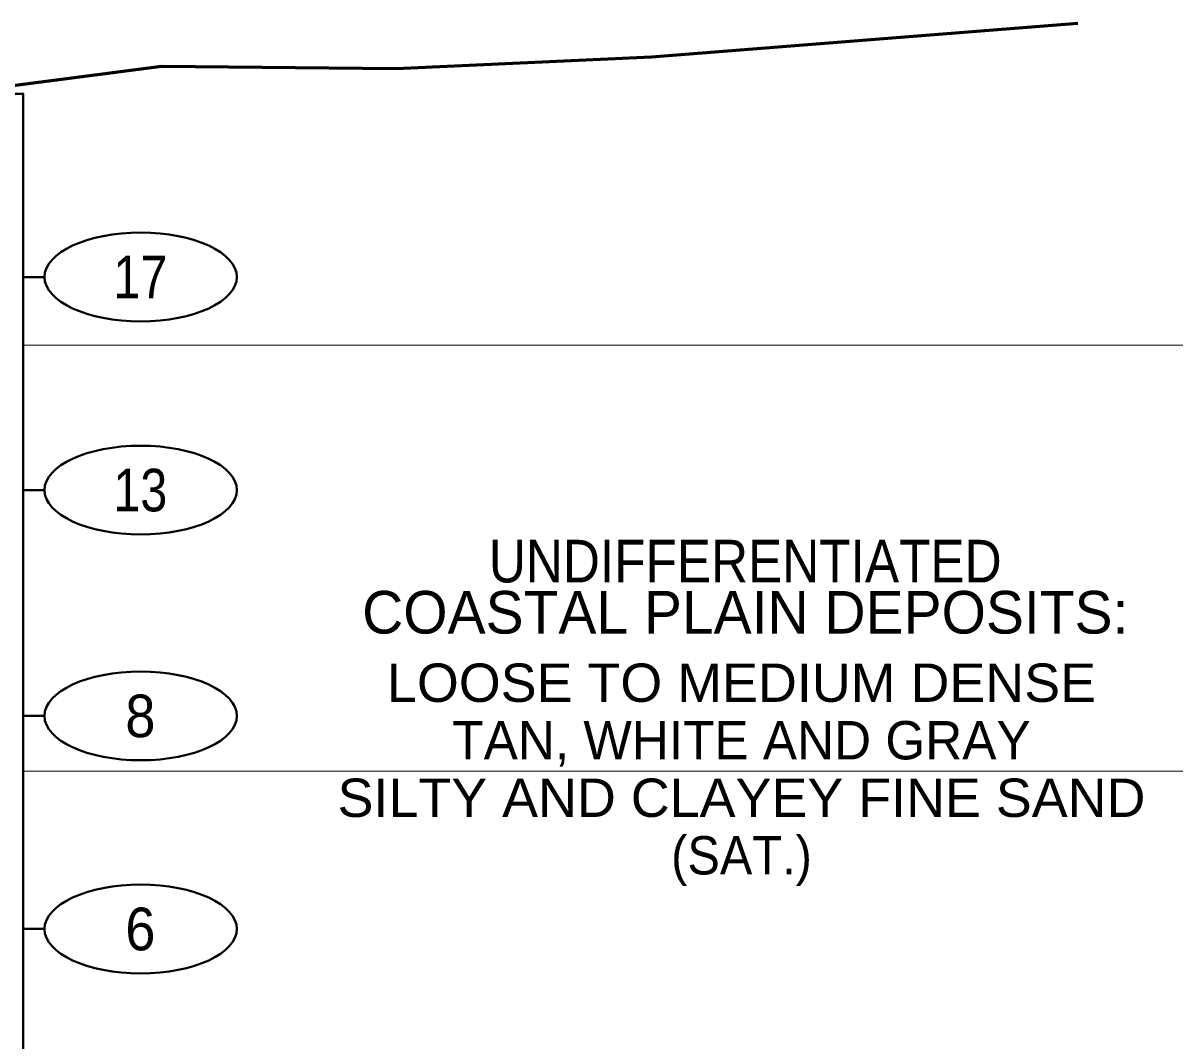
# Model space of a CAD drawing. Extents: x -582 to 653, y -817 to -3.
# Drawn here: x 587.17 to 614.21, y -211.8 to -187.91 of the extents above; entities that cross this region are included whole.
import ezdxf
from ezdxf.enums import TextEntityAlignment as Align

# ---------------------------------------------------------------- set-up
doc = ezdxf.new("R2010")
doc.units = 0
doc.header["$LTSCALE"] = 0.4
doc.linetypes.add('LONG_DASHED', pattern=[7.5, 6, -1.5])
for name, color, linetype, lineweight in [('26', 7, 'LONG_DASHED', 40), ('27', 7, 'Continuous', 40), ('7', 7, 'Continuous', 13)]:
    doc.layers.add(name, color=color, linetype=linetype, lineweight=lineweight)
doc.layers.add('29', color=7, linetype='Continuous')

msp = doc.modelspace()

# ---------------------------------------------------------------- linework, layer by layer
at = {"layer": '26', "linetype": 'Continuous', "lineweight": 60}
msp.add_lwpolyline([(566.9237, -189.8629), (571.9237, -189.5829), (579.4237, -189.3229), (585.4237, -189.5729), (590.4237, -188.9229), (595.9237, -188.9829), (601.9237, -188.7029), (611.9237, -187.9129)], dxfattribs=at)
at = {"layer": '27'}
for p, q in [((587.6737, -193.8729), (587.1737, -193.8729)), ((587.6737, -198.8729), (587.1737, -198.8729)), ((587.6737, -204.1729), (587.1737, -204.1729)), ((587.6737, -209.1729), (587.1737, -209.1729))]:
    msp.add_line(p, q, dxfattribs=at)
msp.add_lwpolyline([(584.6737, -189.5729), (587.1737, -189.5729), (587.1737, -216.0729), (584.6737, -216.0729)], close=True, dxfattribs=at)
for centre in [(589.9311, -193.8729), (589.931, -198.8729), (589.9311, -204.1729), (589.9311, -209.1729)]:
    msp.add_ellipse(centre, major_axis=(2.2574, 0), ratio=0.461538, dxfattribs=at)
at = {"layer": '7'}
for p, q in [((587.1737, -195.4729), (635.9531, -195.4729)), ((587.1737, -205.4729), (635.9531, -205.4729))]:
    msp.add_line(p, q, dxfattribs=at)

# ---------------------------------------------------------------- texts
at = {"layer": '27'}
for s, width, p in [('17', 0.85, (589.9236, -194.3729)), ('13', 0.85, (589.9235, -199.3729)), ('8', 0.95, (589.9237, -204.6729)), ('6', 0.95, (589.9238, -209.6729))]:
    msp.add_text(s, height=1, dxfattribs=dict(at, width=width)).set_placement(p, align=Align.CENTER)
at = {"layer": '29'}
for s, height, width, p in [('UNDIFFERENTIATED', 1, 0.9, (604.1203, -201.0401)), ('LOOSE TO MEDIUM DENSE', 0.9, 1.05, (604.0322, -203.8434)), ('SILTY AND CLAYEY FINE SAND', 0.9, 1.05, (604.0323, -206.5434)), ('(SAT.)', 0.9, 0.95, (604.0324, -207.8934))]:
    msp.add_text(s, height=height, dxfattribs=dict(at, width=width)).set_placement(p, align=Align.CENTER)
for s, height, p in [('COASTAL PLAIN DEPOSITS:', 1, (604.1203, -202.2401)), ('TAN, WHITE AND GRAY', 0.9, (604.0322, -205.1934))]:
    msp.add_text(s, height=height, dxfattribs=at).set_placement(p, align=Align.CENTER)

doc.saveas('drawing.dxf')
